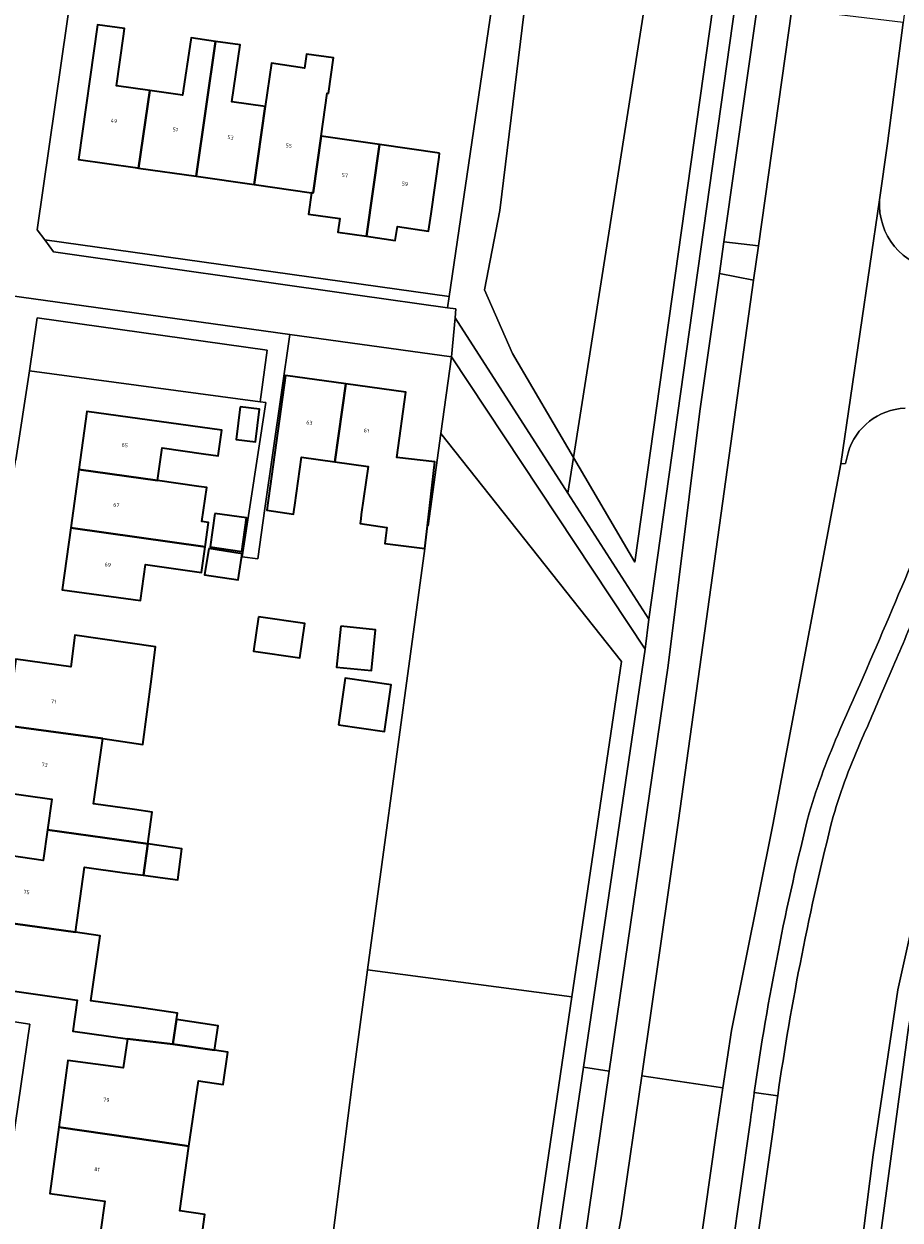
# Model space of a CAD drawing. Header units: metres. Extents: x 197700 to 204338, y 317132 to 325229.
# Tile 1020 of 1056: x 199463 to 199544, y 321576 to 321686. Entities that reach past the tile are written whole.
import ezdxf
from ezdxf.enums import TextEntityAlignment as Align

# ---------------------------------------------------------------- set-up
doc = ezdxf.new("R2010")
doc.units = ezdxf.units.M
for name, color, linetype, lineweight in [('B-WE-GR-BOS_LOOF-GV', 40, 'Continuous', 13), ('B-WE-GR-GROENVOORZIENING-GV', 80, 'Continuous', 18), ('B-WE-IE-TERREINAFSCHEIDING_KUNSTMATIG_HEKWERK-G', 20, 'IE-TERREINAFSCHEIDING-KUNSTMATIG', 18), ('B-WE-OG-BEBOUWING-GV', 7, 'Continuous', 35), ('B-WE-OG-BEBOUWING-T18', 10, 'Continuous', 18), ('B-WE-OG-TERREIN_ERF-GV', 7, 'Continuous', 18), ('B-WE-VH-VERHARDING_ASFALT-GV', 252, 'Continuous', 18), ('B-WE-VH-VERHARDING_BETONSTRAATSTEEN-GV', 252, 'Continuous', 18), ('B-WE-VH-VERHARDING_HALFVERHARDING-GV', 252, 'Continuous', 18), ('B-WE-VH-VERHARDING_STRAATBAKSTEEN-GV', 252, 'Continuous', 18), ('B-WE-VH-VERHARDING_TEGEL-GV', 252, 'Continuous', 18)]:
    doc.layers.add(name, color=color, linetype=linetype, lineweight=lineweight)
doc.styles.add('NLCS-ISO-M200-T18', font='NLCS-ISO.ttf', dxfattribs={"height": 0.36})
doc.linetypes.add('IE-TERREINAFSCHEIDING-KUNSTMATIG', pattern='A,4,[82,NLCS.SHX,S=0.75,R=90,X=0,Y=0],4,-2', length=10)

msp = doc.modelspace()

# ---------------------------------------------------------------- linework, layer by layer
at = {"layer": 'B-WE-GR-BOS_LOOF-GV'}
for points in [[(199531.873, 321584.493), (199518.338, 321489.559), (199504.336, 321390.156), (199496.168, 321332.176), (199504.243, 321320.4), (199507.376, 321329.278), (199511.352, 321331.231), (199523.369, 321407.114), (199533.113, 321468.641), (199535.102, 321477.433), (199549.633, 321500), (199558.094, 321513.217), (199534.273, 321528.316), (199541.043, 321581.732), (199543.308, 321596.947), (199544.551, 321602.505), (199550.113, 321619.019), (199552.027, 321624.704), (199553.176, 321631.281), (199553.145, 321631.293), (199545.301, 321632.468)], [(199542.899, 321626.809), (199542.041, 321624.809)], [(199544.311, 321593.498), (199535.661, 321529.31), (199558.969, 321514.604)]]:
    msp.add_lwpolyline(points, dxfattribs=at)
for points in [[(199545.301, 321632.468, -0.0012162), (199542.899, 321626.809)], [(199542.041, 321624.809, -0.0009645), (199540.039, 321620.182)], [(199540.039, 321620.182, 0.0323446), (199537.357, 321612.956)], [(199537.357, 321612.956, 0.0266107), (199532.242, 321587.17)], [(199532.242, 321587.17, 0.0026166), (199531.873, 321584.493)]]:
    msp.add_lwpolyline(points, format="xyb", dxfattribs=at)
at = {"layer": 'B-WE-GR-GROENVOORZIENING-GV'}
for points in [[(199571.766, 321884.277), (199578.021, 321928.909), (199577.843, 321928.928), (199578.764, 321937.432), (199583.22, 321978.33), (199577.477, 321978.418), (199577.499, 321971.778), (199577.9, 321971.771), (199576.028, 321931.044), (199574.505, 321920.606), (199569.307, 321884.623), (199569.057, 321882.895), (199564.23, 321847.881), (199560.72, 321823.204), (199560.357, 321820.638), (199560.068, 321818.598), (199555.692, 321786.954), (199554.051, 321775.09), (199546.808, 321709.091), (199543.817, 321686.224), (199542.357, 321675.06), (199541.63, 321669.856)], [(199544.422, 321788.123), (199536.741, 321733.846), (199531.687, 321697.137), (199530.371, 321687.834), (199527.283, 321665.995), (199530.458, 321665.613), (199533.539, 321687.455), (199547.688, 321787.778)], [(199538.727, 321646.527), (199538.48, 321645.545), (199538.07, 321645.515), (199531.782, 321612.2), (199527.991, 321593.207), (199527.195, 321587.917), (199526.567, 321583.744), (199515.308, 321504.265), (199514.764, 321500), (199513.39, 321490.199), (199499.438, 321390.675), (199485.773, 321293.204), (199479.716, 321250), (199476.938, 321227.206), (199475.357, 321215.858), (199473.274, 321202.164)], [(199474.973, 321199.107), (199475.021, 321199.519), (199475.072, 321199.929), (199478.441, 321221.973), (199480.183, 321235.006), (199480.307, 321234.978), (199486.369, 321278.477), (199484.257, 321278.802), (199484.484, 321280.457), (199486.618, 321280.147), (199488.416, 321292.888), (199502.172, 321390.385), (199516.081, 321488.967), (199513.945, 321489.243), (199514.07, 321490.111), (199514.293, 321491.669), (199516.381, 321491.368), (199518.879, 321508.521), (199529.672, 321584.519)]]:
    msp.add_lwpolyline(points, dxfattribs=at)
for points in [[(199547.23, 321822.5), (199547.593, 321825.059), (199555.385, 321880.186), (199552.343, 321880.858), (199544.064, 321825.557), (199544.567, 321822.877), (199544.967, 321820.744), (199537.734, 321769.702), (199529.896, 321713.69), (199526.823, 321691.532), (199519.058, 321636.412), (199513.4, 321646.07), (199512.885, 321642.793), (199520.348, 321631.174), (199528.36, 321688.081), (199529.675, 321697.418), (199534.729, 321734.127), (199542.394, 321788.333), (199546.938, 321820.464)], [(199520.679, 321692.417), (199508.941, 321694.109), (199508.919, 321692.411), (199508.851, 321687.23), (199506.598, 321668.871), (199505.203, 321661.57), (199507.778, 321655.666), (199513.4, 321646.07)], [(199501.937, 321660.927), (199501.786, 321659.9), (199502.561, 321659.79), (199502.489, 321658.979), (199512.885, 321642.793), (199513.4, 321646.07), (199507.778, 321655.666), (199505.203, 321661.57), (199506.598, 321668.871), (199508.851, 321687.23), (199508.919, 321692.411), (199506.621, 321692.738)], [(199520.679, 321692.417), (199513.4, 321646.07), (199519.058, 321636.412), (199526.823, 321691.532)], [(199513.265, 321550.348), (199517.836, 321576.107), (199519.698, 321589.027), (199523.092, 321612.579), (199530.019, 321662.448), (199526.867, 321663.051), (199525.072, 321650.358), (199522.129, 321626.895), (199516.71, 321589.469), (199514.059, 321571.159), (199511.113, 321555.432), (199510.199, 321550.772)], [(199514.328, 321589.822), (199520.009, 321628.413), (199502.141, 321655.364), (199501.17, 321648.291), (199517.819, 321627.266), (199513.263, 321596.32), (199508.985, 321567.261), (199505.788, 321551.381), (199504.063, 321542.671), (199503.148, 321539.028), (199501.03, 321532.795), (199498.146, 321525.653), (199489.163, 321503.79), (199484.415, 321504.054), (199484.355, 321501.902), (199484.494, 321501.893), (199484.494, 321501.883), (199490.38, 321501.493), (199490.463, 321501.695), (199500, 321524.904), (199502.906, 321532.098), (199505.068, 321538.462), (199506.015, 321542.234), (199510.956, 321566.918)], [(199499.931, 321639.782), (199499.685, 321637.68), (199494.412, 321598.803), (199513.263, 321596.32), (199517.819, 321627.266), (199501.17, 321648.291), (199500, 321639.774)], [(199513.263, 321596.32), (199494.412, 321598.803), (199492.98, 321588.247), (199488.601, 321553.759), (199505.788, 321551.381), (199508.985, 321567.261)]]:
    msp.add_lwpolyline(points, close=True, dxfattribs=at)
for points in [[(199541.63, 321669.856, 0.3964932), (199546.964, 321663.379)], [(199543.985, 321650.636, 0.3212329), (199538.727, 321646.527)], [(199537.985, 321620.962, 0.0079957), (199547.45, 321643.26)], [(199535.139, 321613.272, -0.0299462), (199537.985, 321620.962)], [(199530.078, 321587.49, -0.0259987), (199535.139, 321613.272)], [(199529.672, 321584.519, -0.0028691), (199530.078, 321587.49)]]:
    msp.add_lwpolyline(points, format="xyb", dxfattribs=at)
at = {"layer": 'B-WE-IE-TERREINAFSCHEIDING_KUNSTMATIG_HEKWERK-G'}
for points in [[(199501.17, 321648.291), (199502.141, 321655.364)], [(199500, 321639.774), (199501.17, 321648.291)]]:
    msp.add_lwpolyline(points, dxfattribs=at)
at = {"layer": 'B-WE-OG-BEBOUWING-GV'}
for points in [[(199471.894, 321684.973), (199471.99, 321685.66), (199469.51, 321686.01), (199467.76, 321673.57), (199472.975, 321672.83), (199473.291, 321672.785), (199474.34, 321679.955), (199471.249, 321680.39)], [(199478.614, 321672.03), (199480.381, 321684.486), (199478.13, 321684.8), (199478.104, 321684.614), (199477.36, 321679.53), (199474.34, 321679.955), (199473.291, 321672.785)], [(199480.381, 321684.486), (199478.614, 321672.03), (199483.956, 321671.271), (199484.977, 321678.46), (199481.91, 321678.89), (199482.65, 321684.17)], [(199490.825, 321679.679), (199491.28, 321682.95), (199488.79, 321683.3), (199488.611, 321682.024), (199485.542, 321682.479), (199484.977, 321678.46), (199483.956, 321671.271), (199489.25, 321670.52), (199489.389, 321670.5), (199490.135, 321675.736), (199490.699, 321679.698)], [(199489.25, 321670.52), (199488.97, 321668.54), (199491.86, 321668.14), (199491.68, 321666.87), (199494.315, 321666.496), (199495.518, 321674.969), (199490.135, 321675.736), (199489.389, 321670.5)], [(199501.06, 321674.18), (199495.518, 321674.969), (199494.315, 321666.496), (199496.96, 321666.12), (199497.16, 321667.39), (199500.04, 321666.98), (199500.209, 321668.17), (199500.266, 321668.569), (199501.004, 321673.784)], [(199491.39, 321645.695), (199492.402, 321652.875), (199486.86, 321653.64), (199485.11, 321641.21), (199487.58, 321640.86), (199487.639, 321641.276), (199487.695, 321641.678), (199488.32, 321646.13)], [(199492.402, 321652.875), (199491.39, 321645.695), (199494.46, 321645.26), (199493.835, 321640.815), (199493.778, 321640.413), (199493.72, 321640), (199496.2, 321639.64), (199495.996, 321638.163), (199499.685, 321637.68), (199499.931, 321639.782), (199500.621, 321645.683), (199497.105, 321646.089), (199497.95, 321652.11)], [(199475.028, 321643.953), (199475.46, 321646.97), (199479.294, 321646.42), (199480.62, 321646.23), (199480.962, 321648.617), (199468.511, 321650.322), (199467.781, 321644.986)], [(199482.674, 321650.752), (199482.298, 321647.744), (199484.075, 321647.522), (199484.451, 321650.53)], [(199479.433, 321637.839), (199479.75, 321640.08), (199479.14, 321640.167), (199479.584, 321643.309), (199478.863, 321643.411), (199475.028, 321643.953), (199467.781, 321644.986), (199467.044, 321639.604)], [(199480.331, 321640.922), (199479.894, 321637.831), (199482.804, 321637.42), (199483.242, 321640.51)], [(199479.433, 321637.839), (199467.044, 321639.604), (199466.26, 321633.877), (199473.457, 321632.892), (199473.93, 321636.21), (199479.1, 321635.48)], [(199479.761, 321637.675), (199479.388, 321635.264), (199482.484, 321634.784), (199482.857, 321637.195)], [(199484.362, 321631.386), (199483.906, 321628.21), (199488.166, 321627.597), (199488.622, 321630.773)], [(199491.946, 321630.512), (199491.555, 321626.747), (199494.768, 321626.414), (199495.158, 321630.179)], [(199474.49, 321625.62), (199474.86, 321628.6), (199467.4, 321629.68), (199467.04, 321626.76), (199461.97, 321627.49), (199461.104, 321621.369), (199470.006, 321620.141), (199473.678, 321619.587)], [(199491.723, 321621.406), (199495.961, 321620.795), (199496.583, 321625.111), (199492.345, 321625.722)], [(199470.006, 321620.141), (199461.104, 321621.369), (199460.24, 321615.26), (199465.3, 321614.55), (199464.9, 321611.73), (199474.14, 321610.441), (199474.55, 321613.36), (199472.924, 321613.592), (199469.15, 321614.13)], [(199458.579, 321603.51), (199467.462, 321602.27), (199468.32, 321608.28), (199471.995, 321607.771), (199473.73, 321607.53), (199473.736, 321607.529), (199474.14, 321610.441), (199464.9, 321611.73), (199464.5, 321608.91), (199459.44, 321609.62)], [(199473.736, 321607.529), (199475.294, 321607.332), (199476.912, 321607.128), (199477.279, 321609.975), (199476.441, 321610.099), (199474.14, 321610.441)], [(199472.27, 321592.44), (199476.46, 321591.95), (199476.791, 321594.213), (199476.88, 321594.82), (199473.769, 321595.262), (199468.895, 321595.955), (199469.739, 321601.945), (199467.462, 321602.27), (199458.579, 321603.51), (199457.72, 321597.41), (199466.59, 321596.16), (199467.642, 321596.01), (199467.22, 321593.15)], [(199476.791, 321594.213), (199476.46, 321591.95), (199480.297, 321591.39), (199480.627, 321593.651)], [(199476.46, 321591.95), (199472.27, 321592.44), (199471.87, 321589.75), (199466.78, 321590.44), (199465.949, 321584.3), (199474.854, 321582.991), (199477.928, 321582.549), (199478.821, 321588.561), (199481.1, 321588.24), (199481.53, 321591.21), (199480.297, 321591.39)], [(199469.791, 321574.629), (199479, 321573.32), (199479.41, 321576.24), (199477.086, 321576.567), (199477.928, 321582.549), (199474.854, 321582.991), (199465.949, 321584.3), (199465.12, 321578.17), (199470.19, 321577.45)]]:
    msp.add_lwpolyline(points, close=True, dxfattribs=at)
at = {"layer": 'B-WE-OG-TERREIN_ERF-GV'}
for points in [[(199506.621, 321692.738), (199498.25, 321693.833), (199498.055, 321692.11), (199500.95, 321691.72), (199500.61, 321689.24), (199497.648, 321689.639), (199494.67, 321690.04), (199495.01, 321692.52), (199485.499, 321694.019), (199485.755, 321695.527), (199468.365, 321697.872), (199463.949, 321667.107), (199464.649, 321666.158), (199501.937, 321660.927)], [(199488.611, 321682.024), (199488.79, 321683.3), (199491.28, 321682.95), (199490.825, 321679.679), (199490.699, 321679.698), (199490.135, 321675.736), (199495.518, 321674.969), (199501.06, 321674.18), (199501.004, 321673.784), (199500.266, 321668.569), (199500.209, 321668.17), (199500.04, 321666.98), (199497.16, 321667.39), (199496.96, 321666.12), (199494.315, 321666.496), (199491.68, 321666.87), (199491.86, 321668.14), (199488.97, 321668.54), (199489.25, 321670.52), (199483.956, 321671.271), (199478.614, 321672.03), (199473.291, 321672.785), (199472.975, 321672.83), (199467.76, 321673.57), (199469.51, 321686.01), (199471.99, 321685.66), (199471.894, 321684.973), (199471.249, 321680.39), (199474.34, 321679.955), (199477.36, 321679.53), (199478.104, 321684.614), (199478.13, 321684.8), (199480.381, 321684.486), (199482.65, 321684.17), (199481.91, 321678.89), (199484.977, 321678.46), (199485.542, 321682.479)], [(199501.937, 321660.927), (199464.649, 321666.158), (199465.454, 321665.065), (199493.509, 321661.076), (199501.786, 321659.9)], [(199479.75, 321640.08), (199479.433, 321637.839), (199479.1, 321635.48), (199473.93, 321636.21), (199473.457, 321632.892), (199466.26, 321633.877), (199467.044, 321639.604), (199467.781, 321644.986), (199468.511, 321650.322), (199480.962, 321648.617), (199480.62, 321646.23), (199479.294, 321646.42), (199475.46, 321646.97), (199475.028, 321643.953), (199478.863, 321643.411), (199479.584, 321643.309), (199479.14, 321640.167)], [(199482.674, 321650.752), (199484.451, 321650.53), (199484.075, 321647.522), (199482.298, 321647.744)], [(199480.331, 321640.922), (199483.242, 321640.51), (199482.804, 321637.42), (199479.894, 321637.831)], [(199479.761, 321637.675), (199482.857, 321637.195), (199482.484, 321634.784), (199479.388, 321635.264)], [(199488.622, 321630.773), (199488.166, 321627.597), (199483.906, 321628.21), (199484.362, 321631.386)], [(199491.946, 321630.512), (199495.158, 321630.179), (199494.768, 321626.414), (199491.555, 321626.747)], [(199492.345, 321625.722), (199496.583, 321625.111), (199495.961, 321620.795), (199491.723, 321621.406)]]:
    msp.add_lwpolyline(points, close=True, dxfattribs=at)
for points in [[(199488.601, 321553.759), (199492.98, 321588.247), (199494.412, 321598.803), (199499.685, 321637.68), (199495.996, 321638.163), (199496.2, 321639.64), (199493.72, 321640), (199493.778, 321640.413), (199493.835, 321640.815), (199494.46, 321645.26), (199491.39, 321645.695), (199488.32, 321646.13), (199487.695, 321641.678), (199487.639, 321641.276), (199487.58, 321640.86), (199485.11, 321641.21), (199486.86, 321653.64), (199492.402, 321652.875), (199497.95, 321652.11), (199497.105, 321646.089), (199500.621, 321645.683), (199499.931, 321639.782), (199500, 321639.774), (199501.17, 321648.291), (199502.141, 321655.364), (199487.238, 321657.432), (199484.938, 321641.363), (199484.288, 321636.722), (199482.836, 321636.926), (199485.027, 321651.163), (199484.507, 321651.232), (199463.228, 321654.078), (199461.987, 321645.87)], [(199461.97, 321627.49), (199467.04, 321626.76), (199467.4, 321629.68), (199474.86, 321628.6), (199474.49, 321625.62), (199473.678, 321619.587), (199470.006, 321620.141), (199469.15, 321614.13), (199472.924, 321613.592), (199474.55, 321613.36), (199474.14, 321610.441), (199476.441, 321610.099), (199477.279, 321609.975), (199476.912, 321607.128), (199475.294, 321607.332), (199473.736, 321607.529), (199473.73, 321607.53), (199471.995, 321607.771), (199468.32, 321608.28), (199467.462, 321602.27), (199469.739, 321601.945), (199468.895, 321595.955), (199473.769, 321595.262), (199476.88, 321594.82), (199476.791, 321594.213), (199480.627, 321593.651), (199480.297, 321591.39), (199481.53, 321591.21), (199481.1, 321588.24), (199478.821, 321588.561), (199477.928, 321582.549), (199477.086, 321576.567), (199479.41, 321576.24), (199479, 321573.32)], [(199459.44, 321609.62), (199464.5, 321608.91), (199464.9, 321611.73), (199465.3, 321614.55), (199460.24, 321615.26)], [(199469.791, 321574.629), (199470.19, 321577.45), (199465.12, 321578.17), (199465.949, 321584.3), (199466.78, 321590.44), (199471.87, 321589.75), (199472.27, 321592.44), (199467.22, 321593.15), (199467.642, 321596.01), (199466.59, 321596.16), (199457.72, 321597.41)], [(199450.77, 321595.692), (199463.279, 321593.786), (199456.783, 321549.323)]]:
    msp.add_lwpolyline(points, dxfattribs=at)
at = {"layer": 'B-WE-VH-VERHARDING_ASFALT-GV'}
for points in [[(199541.63, 321669.856), (199542.357, 321675.06), (199543.817, 321686.224), (199533.539, 321687.455), (199530.458, 321665.613), (199530.019, 321662.448), (199523.092, 321612.579), (199519.698, 321589.027), (199527.195, 321587.917), (199527.991, 321593.207), (199531.782, 321612.2), (199538.07, 321645.515)], [(199513.39, 321490.199), (199514.764, 321500), (199515.308, 321504.265), (199526.567, 321583.744), (199527.195, 321587.917), (199519.698, 321589.027), (199517.836, 321576.107), (199513.265, 321550.348), (199512.655, 321546.909), (199509.506, 321529.903), (199507.746, 321520.911), (199505.846, 321506.868), (199505.551, 321505.992), (199504.889, 321504.584), (199503.064, 321491.537)]]:
    msp.add_lwpolyline(points, close=True, dxfattribs=at)
at = {"layer": 'B-WE-VH-VERHARDING_BETONSTRAATSTEEN-GV'}
for points in [[(199461.171, 321661.051), (199487.238, 321657.432), (199502.141, 321655.364), (199502.489, 321658.979), (199502.561, 321659.79), (199501.786, 321659.9), (199493.509, 321661.076), (199465.454, 321665.065), (199464.649, 321666.158), (199463.949, 321667.107), (199468.365, 321697.872)], [(199456.783, 321549.323), (199463.279, 321593.786), (199450.77, 321595.692), (199452.036, 321604.702), (199454.579, 321622.495), (199455.851, 321631.319), (199459.718, 321630.918), (199460.25, 321634.425), (199454.577, 321635.393), (199453.595, 321629.145), (199449.664, 321601.131), (199446.179, 321575.436)]]:
    msp.add_lwpolyline(points, dxfattribs=at)
for points in [[(199460.25, 321634.425), (199461.987, 321645.87), (199463.228, 321654.078), (199463.948, 321658.968), (199485.14, 321655.994), (199484.507, 321651.232), (199485.027, 321651.163), (199482.836, 321636.926), (199484.288, 321636.722), (199484.938, 321641.363), (199487.238, 321657.432), (199461.171, 321661.051), (199457.755, 321660.082), (199457.119, 321654.698), (199456.835, 321653.618), (199456.512, 321652.757), (199453.27, 321648.364), (199454.175, 321646.863), (199454.673, 321645.723), (199455.141, 321644.269), (199455.352, 321643.257), (199455.48, 321642.016), (199455.476, 321641.117), (199454.577, 321635.393)], [(199484.507, 321651.232), (199485.14, 321655.994), (199463.948, 321658.968), (199463.228, 321654.078)], [(199520.009, 321628.413), (199520.348, 321631.174), (199512.885, 321642.793), (199502.489, 321658.979), (199502.141, 321655.364)]]:
    msp.add_lwpolyline(points, close=True, dxfattribs=at)
at = {"layer": 'B-WE-VH-VERHARDING_HALFVERHARDING-GV'}
msp.add_lwpolyline([(199554.463, 321630.774), (199553.176, 321631.281), (199552.027, 321624.704), (199550.113, 321619.019), (199544.551, 321602.505), (199543.308, 321596.947), (199541.043, 321581.732), (199534.273, 321528.316), (199558.094, 321513.217), (199558.969, 321514.604), (199535.661, 321529.31), (199544.311, 321593.498), (199545.85, 321601.658), (199553.131, 321623.304)], close=True, dxfattribs=at)
at = {"layer": 'B-WE-VH-VERHARDING_STRAATBAKSTEEN-GV'}
msp.add_lwpolyline([(199541.63, 321669.856), (199538.07, 321645.515), (199538.48, 321645.545), (199538.727, 321646.527)], dxfattribs=at)
for points in [[(199546.964, 321663.379, -0.3964932), (199541.63, 321669.856)], [(199538.727, 321646.527, -0.3212329), (199543.985, 321650.636)]]:
    msp.add_lwpolyline(points, format="xyb", dxfattribs=at)
at = {"layer": 'B-WE-VH-VERHARDING_TEGEL-GV'}
for points in [[(199520.348, 321631.174), (199520.009, 321628.413), (199514.328, 321589.822), (199516.71, 321589.469), (199522.129, 321626.895), (199525.072, 321650.358), (199526.867, 321663.051), (199527.283, 321665.995), (199530.371, 321687.834), (199528.36, 321688.081)], [(199530.019, 321662.448), (199530.458, 321665.613), (199527.283, 321665.995), (199526.867, 321663.051)], [(199510.199, 321550.772), (199511.113, 321555.432), (199514.059, 321571.159), (199516.71, 321589.469), (199514.328, 321589.822), (199510.956, 321566.918), (199506.015, 321542.234), (199505.068, 321538.462), (199502.906, 321532.098), (199500, 321524.904), (199490.463, 321501.695), (199490.267, 321499.436), (199492.685, 321499.242), (199492.923, 321500.849), (199493.448, 321503.233), (199495.237, 321507.952), (199497.252, 321512.886), (199501.314, 321521.625), (199505.161, 321530.682), (199507.898, 321539.032)]]:
    msp.add_lwpolyline(points, close=True, dxfattribs=at)
for points in [[(199547.45, 321643.26, -0.0079957), (199537.985, 321620.962)], [(199542.899, 321626.809, 0.0012162), (199545.301, 321632.468)], [(199540.039, 321620.182, 0.0009645), (199542.041, 321624.809)], [(199537.985, 321620.962, 0.0299462), (199535.139, 321613.272)], [(199537.357, 321612.956, -0.0323446), (199540.039, 321620.182)], [(199535.139, 321613.272, 0.0259987), (199530.078, 321587.49)], [(199532.242, 321587.17, -0.0266107), (199537.357, 321612.956)], [(199530.078, 321587.49, 0.0028691), (199529.672, 321584.519)], [(199531.873, 321584.493, -0.0026166), (199532.242, 321587.17)]]:
    msp.add_lwpolyline(points, format="xyb", dxfattribs=at)
for points in [[(199542.041, 321624.809), (199542.899, 321626.809)], [(199530.078, 321587.49), (199532.242, 321587.17)], [(199532.242, 321587.17), (199530.078, 321587.49)], [(199529.672, 321584.519), (199518.879, 321508.521), (199516.381, 321491.368), (199514.293, 321491.669), (199514.07, 321490.111), (199518.338, 321489.559), (199531.873, 321584.493)]]:
    msp.add_lwpolyline(points, dxfattribs=at)

# ---------------------------------------------------------------- texts
at = {"layer": 'B-WE-OG-BEBOUWING-T18', "style": 'NLCS-ISO-M200-T18'}
for s, rotation, p in [('49', 352, (199471.03, 321677.146)), ('51', 352, (199476.681, 321676.344)), ('53', 352, (199481.775, 321675.621)), ('55', 352, (199487.148, 321674.858)), ('57', 352.2, (199492.317, 321672.115)), ('59', 351.9, (199497.854, 321671.332)), ('63', 352.2, (199489.049, 321649.3)), ('61', 352.2, (199494.316, 321648.573)), ('65', 351.9, (199472.03, 321647.229)), ('67', 351.9, (199471.243, 321641.709)), ('69', 351.9, (199470.456, 321636.19)), ('71', 352, (199465.455, 321623.569)), ('73', 352, (199464.629, 321617.732)), ('75', 352, (199462.967, 321605.985)), ('79', 352.3, (199470.325, 321586.811)), ('81', 352.3, (199469.458, 321580.398))]:
    msp.add_text(s, height=0.36, rotation=rotation, dxfattribs=at).set_placement(p, align=Align.MIDDLE)

doc.saveas('drawing.dxf')
